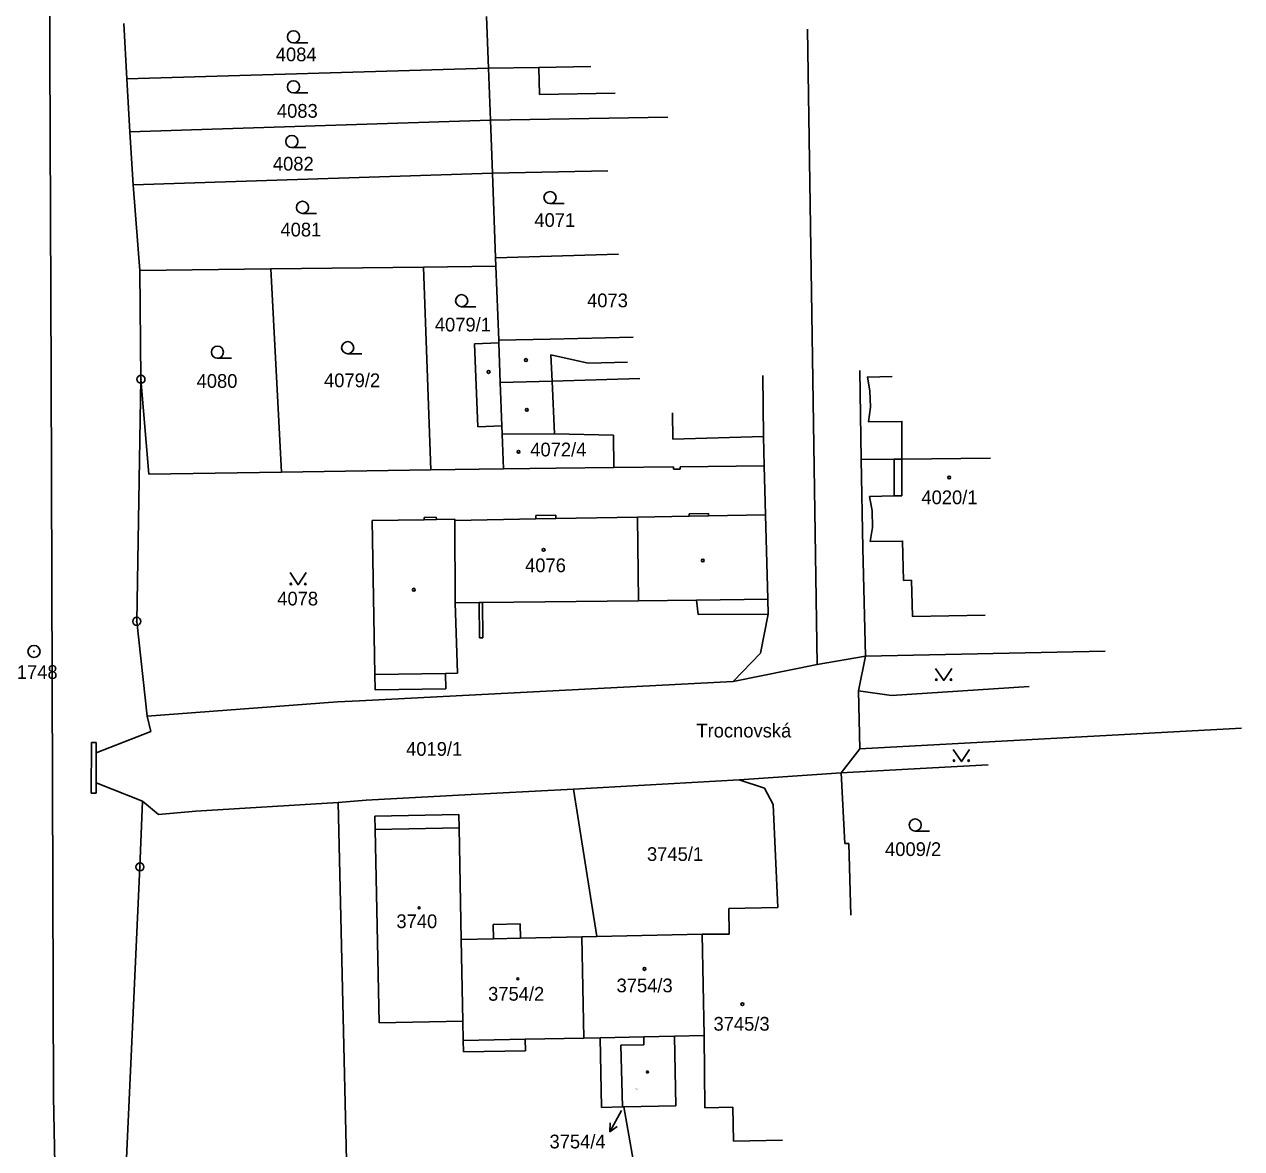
# Model space of a CAD drawing. Extents: x -735092 to -733385, y -1122435 to -1118992.
# Drawn here: x -734376.2 to -734225.4, y -1120581.8 to -1120442.6 of the extents above; entities that cross this region are included whole.
import ezdxf

# ---------------------------------------------------------------- set-up
doc = ezdxf.new("R2010")
doc.units = 0
for name, color, linetype in [('Vrstva 1', 7, 'Continuous'), ('Vrstva 10', 7, 'Continuous'), ('Vrstva 15', 7, 'Continuous'), ('Vrstva 16', 7, 'Continuous'), ('Vrstva 17', 7, 'Continuous'), ('Vrstva 18', 7, 'Continuous'), ('Vrstva 19', 7, 'Continuous'), ('Vrstva 25', 7, 'Continuous'), ('Vrstva 4', 7, 'Continuous')]:
    doc.layers.add(name, color=color, linetype=linetype)

msp = doc.modelspace()

# ---------------------------------------------------------------- linework, layer by layer
at = {"layer": 'Vrstva 1'}
for points in [[(-734363.88, -1120442.48), (-734363.49, -1120449.32)], [(-734318.94, -1120441.62), (-734318.69, -1120448.02)], [(-734279.19, -1120443.16), (-734277.96, -1120521.87)], [(-734363.49, -1120449.32), (-734318.69, -1120448.02)], [(-734318.69, -1120448.02), (-734312.44, -1120447.9)], [(-734318.69, -1120448.02), (-734318.45, -1120454.46)], [(-734312.44, -1120447.9), (-734306.03, -1120447.79)], [(-734363.49, -1120449.32), (-734363.13, -1120455.89)], [(-734363.13, -1120455.89), (-734318.45, -1120454.46)], [(-734318.45, -1120454.46), (-734296.46, -1120454.07)], [(-734318.45, -1120454.46), (-734318.21, -1120461)], [(-734363.13, -1120455.89), (-734362.69, -1120462.44)], [(-734362.69, -1120462.44), (-734318.21, -1120461)], [(-734318.21, -1120461), (-734303.91, -1120460.73)], [(-734318.21, -1120461), (-734317.81, -1120471.47)], [(-734362.69, -1120462.44), (-734361.9, -1120473.06)], [(-734317.81, -1120471.47), (-734302.57, -1120471.04)], [(-734326.75, -1120472.63), (-734345.66, -1120472.86)], [(-734317.77, -1120472.52), (-734326.75, -1120472.63)], [(-734326.75, -1120472.63), (-734325.82, -1120497.75)], [(-734317.81, -1120471.47), (-734317.77, -1120472.52)], [(-734317.77, -1120472.52), (-734317.43, -1120481.69)], [(-734361.9, -1120473.06), (-734345.66, -1120472.86)], [(-734361.9, -1120473.06), (-734361.74, -1120486.53)], [(-734345.66, -1120472.86), (-734344.32, -1120498.03)], [(-734317.43, -1120481.69), (-734311.04, -1120481.55)], [(-734317.43, -1120481.69), (-734317.42, -1120482.02)], [(-734311.04, -1120481.55), (-734300.77, -1120481.32)], [(-734317.42, -1120482.02), (-734317.24, -1120486.95)], [(-734284.73, -1120486.08), (-734284.62, -1120493.62)], [(-734272.69, -1120485.46), (-734272.51, -1120496.48)], [(-734268.69, -1120486.17), (-734271.75, -1120486.25), (-734271.44, -1120487.96), (-734271.39, -1120489.97), (-734271.64, -1120491.8), (-734267.49, -1120491.74), (-734267.5, -1120496.42)], [(-734362.26, -1120516.51), (-734361.74, -1120486.53)], [(-734361.74, -1120486.53), (-734360.78, -1120498.28)], [(-734317.24, -1120486.95), (-734310.8, -1120486.75)], [(-734317.24, -1120486.95), (-734317.04, -1120492.3)], [(-734310.8, -1120486.75), (-734299.95, -1120486.44)], [(-734317.04, -1120492.3), (-734317, -1120493.33)], [(-734317, -1120493.33), (-734310.51, -1120493.29)], [(-734317, -1120493.33), (-734316.84, -1120497.61)], [(-734310.51, -1120493.29), (-734303.19, -1120493.45)], [(-734303.19, -1120493.45), (-734303.15, -1120497.45)], [(-734284.62, -1120493.62), (-734284.56, -1120497.25)], [(-734272.51, -1120496.48), (-734268.45, -1120496.43)], [(-734272.51, -1120496.48), (-734272.33, -1120507.43)], [(-734268.46, -1120500.97), (-734268.45, -1120496.43)], [(-734268.45, -1120496.43), (-734267.5, -1120496.42)], [(-734267.5, -1120496.42), (-734256.51, -1120496.29)], [(-734360.78, -1120498.28), (-734344.32, -1120498.03)], [(-734325.82, -1120497.75), (-734344.32, -1120498.03)], [(-734316.84, -1120497.61), (-734325.82, -1120497.75)], [(-734316.84, -1120497.61), (-734310.32, -1120497.53)], [(-734310.32, -1120497.53), (-734303.15, -1120497.45)], [(-734303.15, -1120497.45), (-734295.78, -1120497.37)], [(-734295.78, -1120497.37), (-734295.77, -1120497.67)], [(-734295.77, -1120497.67), (-734294.97, -1120497.66)], [(-734294.97, -1120497.36), (-734284.56, -1120497.25)], [(-734294.97, -1120497.66), (-734294.97, -1120497.36)], [(-734284.56, -1120497.25), (-734284.37, -1120503.33)], [(-734271.5, -1120501.03), (-734268.46, -1120500.97)], [(-734271.5, -1120501.03), (-734271.17, -1120502.83), (-734271.13, -1120504.88), (-734271.41, -1120506.61), (-734267.39, -1120506.57), (-734267.28, -1120511.43)], [(-734333.12, -1120504.04), (-734326.65, -1120503.93)], [(-734333.12, -1120504.04), (-734332.77, -1120523.08)], [(-734326.65, -1120503.63), (-734325.16, -1120503.6)], [(-734326.65, -1120503.93), (-734326.65, -1120503.63)], [(-734325.16, -1120503.6), (-734325.15, -1120503.9)], [(-734325.15, -1120503.9), (-734322.86, -1120503.86)], [(-734322.86, -1120504.01), (-734312.81, -1120503.83)], [(-734322.86, -1120503.86), (-734322.86, -1120504.01)], [(-734312.82, -1120503.38), (-734310.36, -1120503.34)], [(-734312.82, -1120503.38), (-734312.81, -1120503.83)], [(-734310.36, -1120503.34), (-734310.35, -1120503.79)], [(-734310.35, -1120503.79), (-734300.24, -1120503.61)], [(-734300.24, -1120503.61), (-734293.83, -1120503.5)], [(-734293.84, -1120503.2), (-734291.43, -1120503.16)], [(-734293.84, -1120503.2), (-734293.83, -1120503.5)], [(-734291.43, -1120503.16), (-734291.42, -1120503.45)], [(-734291.42, -1120503.45), (-734284.37, -1120503.33)], [(-734284.37, -1120503.33), (-734284.11, -1120513.77)], [(-734272.33, -1120507.43), (-734272, -1120520.81)], [(-734267.28, -1120511.43), (-734266.3, -1120511.41), (-734266.18, -1120515.9), (-734257.15, -1120515.76)], [(-734322.83, -1120514.23), (-734319.85, -1120514.19)], [(-734322.83, -1120514.23), (-734322.52, -1120522.93)], [(-734319.85, -1120514.19), (-734319.8, -1120518.55)], [(-734319.45, -1120514.19), (-734300.13, -1120513.96)], [(-734319.45, -1120514.19), (-734319.39, -1120518.54)], [(-734300.13, -1120513.96), (-734292.92, -1120513.87)], [(-734292.92, -1120513.87), (-734292.73, -1120515.67)], [(-734284.11, -1120513.77), (-734284.05, -1120515.62)], [(-734292.73, -1120515.67), (-734284.05, -1120515.62)], [(-734285.01, -1120520.46), (-734284.05, -1120515.62)], [(-734362.26, -1120516.51), (-734360.98, -1120528.26)], [(-734319.8, -1120518.55), (-734319.39, -1120518.54)], [(-734288.37, -1120523.97), (-734285.01, -1120520.46)], [(-734277.96, -1120521.87), (-734272, -1120520.81)], [(-734272.85, -1120525.1), (-734272, -1120520.81)], [(-734272, -1120520.81), (-734242.32, -1120520.2)], [(-734288.37, -1120523.97), (-734277.96, -1120521.87)], [(-734334.66, -1120526.37), (-734288.37, -1120523.97)], [(-734332.77, -1120523.08), (-734332.74, -1120524.98)], [(-734324.02, -1120522.95), (-734322.52, -1120522.93)], [(-734324.02, -1120522.95), (-734323.99, -1120524.85)], [(-734332.74, -1120524.98), (-734323.99, -1120524.85)], [(-734272.85, -1120525.1), (-734272.68, -1120532.29)], [(-734272.85, -1120525.1), (-734268.76, -1120525.68)], [(-734268.76, -1120525.68), (-734251.72, -1120524.57)], [(-734360.98, -1120528.26), (-734337.41, -1120526.48)], [(-734337.41, -1120526.48), (-734334.66, -1120526.37)], [(-734360.98, -1120528.26), (-734360.51, -1120530.17)], [(-734272.68, -1120532.29), (-734225.4, -1120529.73)], [(-734367.28, -1120532.8), (-734360.51, -1120530.17)], [(-734367.29, -1120536.49), (-734367.28, -1120532.8)], [(-734275, -1120535.29), (-734272.68, -1120532.29)], [(-734266.77, -1120534.83), (-734256.8, -1120534.27)], [(-734287.64, -1120536.15), (-734275, -1120535.29)], [(-734275, -1120535.29), (-734266.77, -1120534.83)], [(-734275, -1120535.29), (-734274.56, -1120544.03)], [(-734367.29, -1120536.49), (-734361.54, -1120538.78)], [(-734322.41, -1120538.05), (-734308.18, -1120537.31)], [(-734308.18, -1120537.31), (-734287.64, -1120536.15)], [(-734308.18, -1120537.31), (-734305.29, -1120555.54)], [(-734287.64, -1120536.15), (-734284.52, -1120537.18)], [(-734284.52, -1120537.18), (-734283.41, -1120539.21)], [(-734361.87, -1120546.92), (-734361.54, -1120538.78)], [(-734361.54, -1120538.78), (-734359.58, -1120540.42)], [(-734354.96, -1120540), (-734337.31, -1120538.94)], [(-734337.31, -1120538.94), (-734333.85, -1120538.65)], [(-734337.31, -1120538.94), (-734333.76, -1120691.49)], [(-734333.85, -1120538.65), (-734322.41, -1120538.05)], [(-734359.58, -1120540.42), (-734354.96, -1120540)], [(-734332.77, -1120540.64), (-734322.36, -1120540.45)], [(-734322.36, -1120540.45), (-734322.33, -1120542.1)], [(-734283.41, -1120539.21), (-734282.86, -1120551.95)], [(-734332.77, -1120540.64), (-734332.74, -1120542.29)], [(-734322.33, -1120542.1), (-734322.06, -1120555.89)], [(-734332.74, -1120542.29), (-734332.24, -1120566.25)], [(-734274.56, -1120544.03), (-734274.06, -1120544.02)], [(-734274.06, -1120544.02), (-734273.8, -1120552.89)], [(-734365.06, -1120616.4), (-734361.87, -1120546.92)], [(-734288.93, -1120552.07), (-734282.86, -1120551.95)], [(-734288.93, -1120552.07), (-734288.87, -1120555.27)], [(-734318.11, -1120554.04), (-734314.77, -1120553.97)], [(-734318.11, -1120554.04), (-734318.07, -1120555.81)], [(-734314.77, -1120553.97), (-734314.73, -1120555.74)], [(-734314.73, -1120555.74), (-734307.15, -1120555.58)], [(-734307.15, -1120555.58), (-734305.29, -1120555.54)], [(-734307.15, -1120555.58), (-734306.88, -1120568.11)], [(-734305.29, -1120555.54), (-734292.23, -1120555.27)], [(-734292.23, -1120555.27), (-734288.87, -1120555.27)], [(-734292.23, -1120555.27), (-734291.96, -1120567.81)], [(-734322.06, -1120555.89), (-734318.07, -1120555.81)], [(-734322.06, -1120555.89), (-734321.87, -1120566.01)], [(-734332.24, -1120566.25), (-734321.87, -1120566.01)], [(-734321.87, -1120566.01), (-734321.82, -1120568.41)], [(-734321.82, -1120568.41), (-734321.79, -1120569.84)], [(-734314.16, -1120568.25), (-734306.88, -1120568.11)], [(-734314.16, -1120568.25), (-734314.12, -1120569.68)], [(-734306.88, -1120568.11), (-734304.85, -1120568.07)], [(-734304.85, -1120568.07), (-734299.46, -1120567.96)], [(-734304.85, -1120568.07), (-734304.68, -1120576.71)], [(-734299.46, -1120567.96), (-734295.65, -1120567.89)], [(-734295.65, -1120567.89), (-734291.96, -1120567.81)], [(-734295.65, -1120567.89), (-734295.48, -1120576.52)], [(-734291.96, -1120567.81), (-734291.89, -1120576.74)], [(-734321.79, -1120569.84), (-734314.12, -1120569.68)], [(-734304.68, -1120576.71), (-734302.08, -1120576.65)], [(-734302.08, -1120576.65), (-734301.92, -1120576.65)], [(-734301.92, -1120576.65), (-734295.48, -1120576.52)], [(-734301.92, -1120576.65), (-734300.14, -1120586.71)], [(-734291.89, -1120576.74), (-734288.44, -1120576.67)], [(-734288.44, -1120576.67), (-734288.36, -1120580.87)], [(-734288.36, -1120580.87), (-734282.29, -1120580.75)]]:
    msp.add_lwpolyline(points, dxfattribs=at)
at = {"layer": 'Vrstva 10'}
for points in [[(-734373.05, -1120436.31), (-734372.87, -1120486.17)], [(-734372.87, -1120486.17), (-734372.65, -1120549.32)], [(-734372.65, -1120549.32), (-734372.56, -1120575.37)], [(-734372.56, -1120575.37), (-734372.31, -1120587.96)]]:
    msp.add_lwpolyline(points, dxfattribs=at)
at = {"layer": 'Vrstva 25'}
for points in [[(-734342.84, -1120444.87), (-734341.09, -1120444.87)], [(-734342.84, -1120451.06), (-734341.09, -1120451.06)], [(-734343.06, -1120457.83), (-734341.31, -1120457.83)], [(-734311.07, -1120464.78), (-734309.32, -1120464.78)], [(-734341.74, -1120465.99), (-734339.99, -1120465.99)], [(-734322.02, -1120477.55), (-734320.27, -1120477.55)], [(-734352.27, -1120483.93), (-734350.52, -1120483.93)], [(-734336.13, -1120483.37), (-734334.38, -1120483.37)], [(-734343.27, -1120510.48), (-734342.27, -1120511.98), (-734341.27, -1120510.48)], [(-734263.31, -1120522.33), (-734262.31, -1120523.83), (-734261.31, -1120522.33)], [(-734261.12, -1120532.37), (-734260.12, -1120533.87), (-734259.12, -1120532.37)], [(-734265.83, -1120542.48), (-734264.08, -1120542.48)], [(-734302.21, -1120577.1), (-734303.673, -1120579.718)], [(-734302.749, -1120579.089), (-734303.673, -1120579.718), (-734303.622, -1120578.601)]]:
    msp.add_lwpolyline(points, dxfattribs=at)
for centre, radius in [((-734342.84, -1120444.12), 0.75), ((-734342.84, -1120450.31), 0.75), ((-734343.06, -1120457.08), 0.75), ((-734311.07, -1120464.03), 0.75), ((-734341.74, -1120465.24), 0.75), ((-734322.02, -1120476.8), 0.75), ((-734352.27, -1120483.18), 0.75), ((-734336.13, -1120482.62), 0.75), ((-734314.05, -1120484.15), 0.175), ((-734361.74, -1120486.53), 0.5), ((-734318.68, -1120485.62), 0.175), ((-734361.74, -1120486.53), 0.032), ((-734313.95, -1120490.31), 0.175), ((-734314.97, -1120495.52), 0.175), ((-734261.62, -1120498.69), 0.175), ((-734311.86, -1120507.66), 0.175), ((-734292.15, -1120508.98), 0.175), ((-734343.17, -1120511.88), 0.1), ((-734341.37, -1120511.88), 0.1), ((-734327.95, -1120512.59), 0.175), ((-734362.26, -1120516.51), 0.5), ((-734362.26, -1120516.51), 0.032), ((-734374.99, -1120520.23), 0.75), ((-734374.99, -1120520.23), 0.032), ((-734263.21, -1120523.73), 0.1), ((-734261.41, -1120523.73), 0.1), ((-734261.02, -1120533.77), 0.1), ((-734259.22, -1120533.77), 0.1), ((-734265.83, -1120541.73), 0.75), ((-734361.87, -1120546.92), 0.5), ((-734361.87, -1120546.92), 0.032), ((-734327.29, -1120551.98), 0.118), ((-734299.37, -1120559.56), 0.175), ((-734315.059, -1120560.779), 0.118), ((-734287.24, -1120563.92), 0.175), ((-734299.01, -1120572.319), 0.118)]:
    msp.add_circle(centre, radius, dxfattribs=at)
at = {"layer": 'Vrstva 4'}
for points in [[(-734312.44, -1120447.9), (-734312.38, -1120451.28)], [(-734312.38, -1120451.28), (-734302.99, -1120451.11)], [(-734320.41, -1120482.13), (-734317.42, -1120482.02)], [(-734320.41, -1120482.13), (-734320.03, -1120492.41)], [(-734310.95, -1120483.52), (-734310.8, -1120486.75)], [(-734310.95, -1120483.52), (-734306.35, -1120484.53)], [(-734306.35, -1120484.53), (-734301.47, -1120484.42)], [(-734310.8, -1120486.75), (-734310.51, -1120493.29)], [(-734295.92, -1120490.68), (-734295.85, -1120493.96)], [(-734320.03, -1120492.41), (-734317.04, -1120492.3)], [(-734295.85, -1120493.96), (-734284.62, -1120493.62)], [(-734267.51, -1120500.95), (-734267.5, -1120496.42)], [(-734268.46, -1120500.97), (-734267.51, -1120500.95)], [(-734326.65, -1120503.93), (-734325.15, -1120503.9)], [(-734322.86, -1120504.01), (-734322.83, -1120514.23)], [(-734312.81, -1120503.83), (-734310.35, -1120503.79)], [(-734300.24, -1120503.61), (-734300.13, -1120513.96)], [(-734293.83, -1120503.5), (-734291.42, -1120503.45)], [(-734319.85, -1120514.19), (-734319.45, -1120514.19)], [(-734292.92, -1120513.87), (-734284.11, -1120513.77)], [(-734332.77, -1120523.08), (-734324.02, -1120522.95)], [(-734367.9, -1120537.78), (-734367.87, -1120531.51)], [(-734367.87, -1120531.51), (-734367.27, -1120531.51)], [(-734367.28, -1120532.8), (-734367.27, -1120531.51)], [(-734367.3, -1120537.78), (-734367.29, -1120536.49)], [(-734367.9, -1120537.78), (-734367.3, -1120537.78)], [(-734332.74, -1120542.29), (-734322.33, -1120542.1)], [(-734318.07, -1120555.81), (-734314.73, -1120555.74)], [(-734321.82, -1120568.41), (-734314.16, -1120568.25)], [(-734302.28, -1120569.01), (-734299.43, -1120568.96)], [(-734302.28, -1120569.01), (-734302.08, -1120576.65)], [(-734299.46, -1120567.96), (-734299.43, -1120568.96)]]:
    msp.add_lwpolyline(points, dxfattribs=at)

# ---------------------------------------------------------------- texts
at = {"layer": 'Vrstva 15'}
msp.add_text('Trocnovská', height=1.7, dxfattribs=at).set_placement((-734292.94, -1120530.89))
at = {"layer": 'Vrstva 16'}
msp.add_text('3754/4', height=1.7, dxfattribs=at).set_placement((-734311.137, -1120581.78))
at = {"layer": 'Vrstva 17'}
msp.add_text('1748', height=1.7, dxfattribs=at).set_placement((-734377.12, -1120523.64))
at = {"layer": 'Vrstva 18'}
for s, p in [('4084', (-734345.04, -1120447.15)), ('4083', (-734344.9, -1120454.14)), ('4082', (-734345.4, -1120460.69)), ('4071', (-734313.01, -1120467.66)), ('4081', (-734344.46, -1120468.84)), ('4073', (-734306.48, -1120477.61)), ('4079/1', (-734325.338, -1120480.61)), ('4080', (-734354.85, -1120487.59)), ('4079/2', (-734339.068, -1120487.51)), ('4078', (-734344.86, -1120514.54)), ('4019/1', (-734328.9, -1120533.16)), ('3745/1', (-734299.06, -1120546.18)), ('4009/2', (-734269.57, -1120545.57))]:
    msp.add_text(s, height=1.7, dxfattribs=at).set_placement(p)
at = {"layer": 'Vrstva 19'}
for s, height, p in [('4072/4', 1.7, (-734313.52, -1120496.08)), ('4020/1', 1.7, (-734265.068, -1120502)), ('4076', 1.7, (-734314.16, -1120510.42)), ('3740', 1.7, (-734330.1, -1120554.5)), ('3754/2', 1.7, (-734318.74, -1120563.49)), ('3754/3', 1.7, (-734302.83, -1120562.45)), ('3745/3', 1.7, (-734290.82, -1120567.2)), ('3754/4', 0.1, (-734300.65, -1120574.47))]:
    msp.add_text(s, height=height, dxfattribs=at).set_placement(p)

doc.saveas('drawing.dxf')
